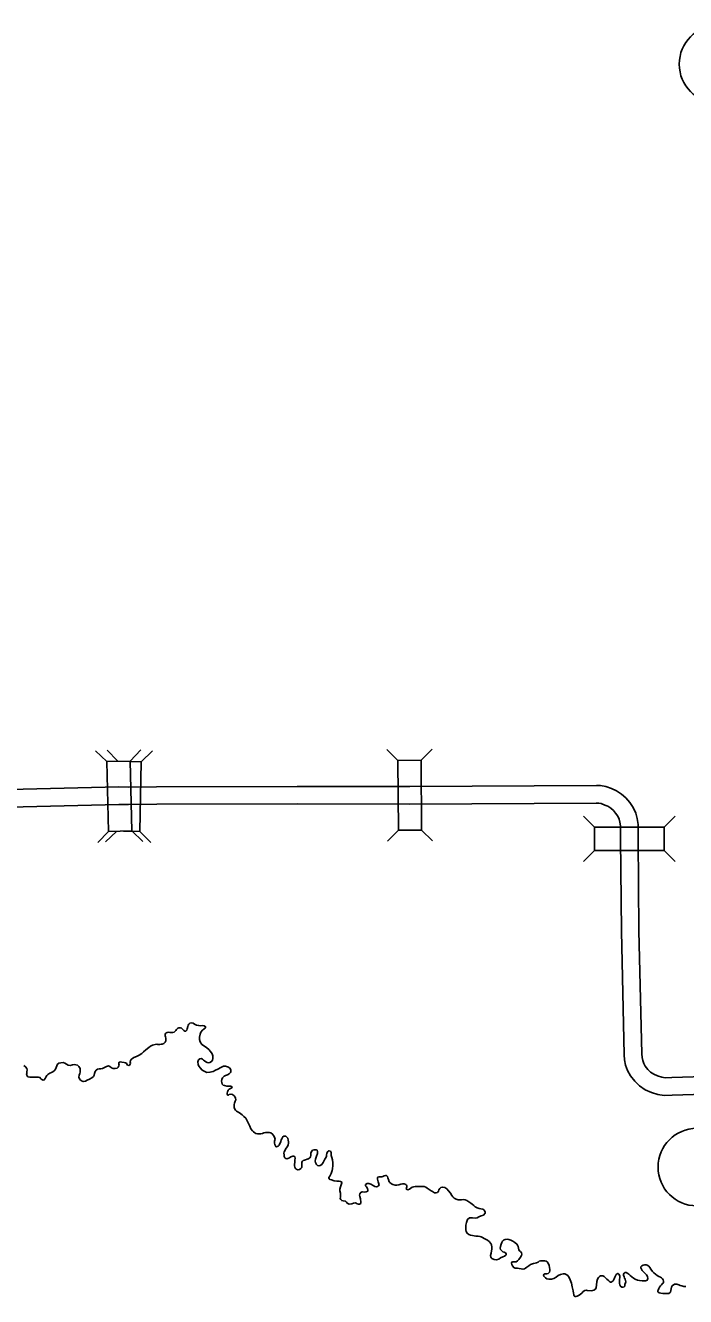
# Model space of a CAD drawing. Extents: x -939622 to -934222, y 1383701 to 1385301.
# Drawn here: x -936464.6 to -936430.9, y 1384432.1 to 1384497.1 of the extents above; entities that cross this region are included whole.
import ezdxf

# ---------------------------------------------------------------- set-up
doc = ezdxf.new("R2010")
doc.units = 0
for name, color, linetype in [('15', 7, 'Continuous'), ('2', 7, 'Continuous'), ('20', 7, 'Continuous'), ('27', 7, 'Continuous')]:
    doc.layers.add(name, color=color, linetype=linetype)

msp = doc.modelspace()

# ---------------------------------------------------------------- linework, layer by layer
at = {"layer": '15'}
for points in [[(-936465.428, 1384458.048), (-936459.836, 1384458.183), (-936459.335, 1384458.174), (-936457.907, 1384458.191), (-936450.723, 1384458.208)], [(-936450.722, 1384458.208), (-936444.97, 1384458.207), (-936435.438, 1384458.255), (-936435.229, 1384458.253), (-936434.946, 1384458.195), (-936434.667, 1384458.092), (-936434.417, 1384457.986), (-936434.152, 1384457.807), (-936433.926, 1384457.618), (-936433.733, 1384457.39), (-936433.559, 1384457.129), (-936433.428, 1384456.847), (-936433.346, 1384456.565), (-936433.308, 1384456.256), (-936433.308, 1384455.529), (-936433.262, 1384450.825), (-936433.115, 1384444.533), (-936433.101, 1384444.354), (-936433.07, 1384444.191), (-936433.02, 1384444.052), (-936432.942, 1384443.91), (-936432.811, 1384443.747), (-936432.667, 1384443.605), (-936432.507, 1384443.496), (-936432.307, 1384443.411), (-936432.098, 1384443.341), (-936431.919, 1384443.318), (-936431.586, 1384443.322), (-936425.629, 1384443.512)], [(-936465.412, 1384457.149), (-936459.834, 1384457.283), (-936459.338, 1384457.274), (-936457.9, 1384457.291), (-936450.721, 1384457.308)], [(-936450.722, 1384457.308), (-936444.968, 1384457.307), (-936435.441, 1384457.355), (-936435.325, 1384457.354), (-936435.193, 1384457.326), (-936434.999, 1384457.255), (-936434.849, 1384457.191), (-936434.693, 1384457.087), (-936434.563, 1384456.978), (-936434.453, 1384456.847), (-936434.346, 1384456.688), (-936434.274, 1384456.531), (-936434.231, 1384456.383), (-936434.208, 1384456.2), (-936434.208, 1384455.525), (-936434.162, 1384450.81), (-936434.014, 1384444.486), (-936433.994, 1384444.234), (-936433.941, 1384443.953), (-936433.843, 1384443.681), (-936433.694, 1384443.408), (-936433.478, 1384443.141), (-936433.241, 1384442.907), (-936432.942, 1384442.704), (-936432.627, 1384442.568), (-936432.298, 1384442.459), (-936431.971, 1384442.418), (-936431.567, 1384442.422), (-936425.602, 1384442.613)]]:
    msp.add_lwpolyline(points, dxfattribs=at)
at = {"layer": '2'}
for points in [[(-936459.282, 1384443.963), (-936459.247, 1384444.009), (-936459.24, 1384444.063), (-936459.25, 1384444.108), (-936459.234, 1384444.19), (-936459.18, 1384444.27), (-936459.071, 1384444.345), (-936458.938, 1384444.401), (-936458.793, 1384444.471), (-936458.66, 1384444.556), (-936458.57, 1384444.64), (-936458.462, 1384444.752), (-936458.307, 1384444.871), (-936458.21, 1384444.934), (-936458.109, 1384444.982), (-936457.972, 1384445.016), (-936457.894, 1384445.025), (-936457.837, 1384445.015), (-936457.738, 1384445.015), (-936457.678, 1384445.025), (-936457.613, 1384445.036), (-936457.542, 1384445.075), (-936457.472, 1384445.134), (-936457.438, 1384445.198), (-936457.431, 1384445.286), (-936457.433, 1384445.343), (-936457.447, 1384445.405), (-936457.464, 1384445.465), (-936457.465, 1384445.525), (-936457.452, 1384445.58), (-936457.42, 1384445.614), (-936457.373, 1384445.636), (-936457.304, 1384445.647), (-936457.232, 1384445.635), (-936457.165, 1384445.625), (-936457.081, 1384445.624), (-936457.007, 1384445.653), (-936456.926, 1384445.731), (-936456.894, 1384445.78), (-936456.827, 1384445.851), (-936456.771, 1384445.868), (-936456.699, 1384445.873), (-936456.626, 1384445.855), (-936456.574, 1384445.796), (-936456.512, 1384445.738), (-936456.457, 1384445.7), (-936456.406, 1384445.699), (-936456.362, 1384445.748), (-936456.343, 1384445.821), (-936456.308, 1384445.939), (-936456.295, 1384445.997), (-936456.266, 1384446.049), (-936456.211, 1384446.102), (-936456.13, 1384446.122), (-936456.037, 1384446.11), (-936455.964, 1384446.058), (-936455.863, 1384446.01), (-936455.754, 1384445.983), (-936455.67, 1384445.977), (-936455.572, 1384445.992), (-936455.475, 1384445.977), (-936455.398, 1384445.922), (-936455.406, 1384445.874), (-936455.474, 1384445.824), (-936455.552, 1384445.752), (-936455.642, 1384445.65), (-936455.684, 1384445.537), (-936455.707, 1384445.389), (-936455.709, 1384445.266), (-936455.681, 1384445.147), (-936455.594, 1384445.023), (-936455.456, 1384444.925), (-936455.345, 1384444.85), (-936455.238, 1384444.754), (-936455.151, 1384444.663), (-936455.072, 1384444.546), (-936455.03, 1384444.442), (-936455.026, 1384444.297), (-936455.041, 1384444.213), (-936455.096, 1384444.139), (-936455.182, 1384444.088), (-936455.253, 1384444.086), (-936455.326, 1384444.102), (-936455.393, 1384444.136), (-936455.454, 1384444.176), (-936455.503, 1384444.22), (-936455.565, 1384444.269), (-936455.629, 1384444.297), (-936455.695, 1384444.292), (-936455.765, 1384444.23), (-936455.795, 1384444.129), (-936455.779, 1384443.998), (-936455.743, 1384443.905), (-936455.668, 1384443.815), (-936455.597, 1384443.72), (-936455.514, 1384443.666), (-936455.441, 1384443.635), (-936455.337, 1384443.584), (-936455.182, 1384443.595), (-936455.015, 1384443.642), (-936454.891, 1384443.697)], [(-936464.687, 1384443.942), (-936464.595, 1384443.876), (-936464.526, 1384443.782), (-936464.515, 1384443.716), (-936464.527, 1384443.622), (-936464.542, 1384443.535), (-936464.544, 1384443.487), (-936464.521, 1384443.412), (-936464.478, 1384443.371), (-936464.369, 1384443.345), (-936464.228, 1384443.349), (-936464.054, 1384443.354), (-936463.952, 1384443.354), (-936463.87, 1384443.33), (-936463.817, 1384443.262), (-936463.768, 1384443.222), (-936463.695, 1384443.188), (-936463.642, 1384443.213), (-936463.59, 1384443.284), (-936463.568, 1384443.348), (-936463.519, 1384443.431), (-936463.461, 1384443.484), (-936463.361, 1384443.55), (-936463.272, 1384443.589), (-936463.201, 1384443.615), (-936463.119, 1384443.68), (-936463.07, 1384443.76), (-936463.037, 1384443.845), (-936463.006, 1384443.922), (-936462.964, 1384444.01), (-936462.899, 1384444.066), (-936462.792, 1384444.087), (-936462.672, 1384444.088), (-936462.587, 1384444.058), (-936462.502, 1384444.006), (-936462.422, 1384443.963), (-936462.323, 1384443.951), (-936462.198, 1384443.973), (-936462.117, 1384443.988), (-936462.039, 1384443.981), (-936461.954, 1384443.954), (-936461.874, 1384443.884), (-936461.814, 1384443.783), (-936461.805, 1384443.684), (-936461.812, 1384443.609), (-936461.831, 1384443.536), (-936461.861, 1384443.445), (-936461.873, 1384443.34), (-936461.821, 1384443.23), (-936461.735, 1384443.157), (-936461.653, 1384443.124), (-936461.543, 1384443.145), (-936461.457, 1384443.187), (-936461.333, 1384443.251), (-936461.215, 1384443.321), (-936461.136, 1384443.383), (-936461.096, 1384443.456), (-936461.084, 1384443.538), (-936461.042, 1384443.639), (-936460.987, 1384443.706), (-936460.919, 1384443.754), (-936460.824, 1384443.778), (-936460.749, 1384443.777), (-936460.662, 1384443.795), (-936460.562, 1384443.84), (-936460.471, 1384443.9), (-936460.369, 1384443.921), (-936460.296, 1384443.884), (-936460.207, 1384443.817), (-936460.122, 1384443.793), (-936460.035, 1384443.787), (-936459.919, 1384443.814), (-936459.864, 1384443.864), (-936459.821, 1384443.956), (-936459.826, 1384444.013), (-936459.831, 1384444.067), (-936459.814, 1384444.109), (-936459.745, 1384444.126), (-936459.676, 1384444.107), (-936459.555, 1384444.09), (-936459.495, 1384444.086), (-936459.449, 1384444.054), (-936459.427, 1384444.004), (-936459.383, 1384443.957), (-936459.323, 1384443.947), (-936459.282, 1384443.963)], [(-936454.891, 1384443.697), (-936454.77, 1384443.761), (-936454.628, 1384443.84), (-936454.489, 1384443.902), (-936454.378, 1384443.914), (-936454.227, 1384443.865), (-936454.147, 1384443.792), (-936454.117, 1384443.711), (-936454.106, 1384443.643), (-936454.131, 1384443.579), (-936454.193, 1384443.52), (-936454.284, 1384443.466), (-936454.382, 1384443.433), (-936454.459, 1384443.4), (-936454.546, 1384443.316), (-936454.577, 1384443.219), (-936454.586, 1384443.15), (-936454.575, 1384443.066), (-936454.552, 1384442.997), (-936454.505, 1384442.945), (-936454.442, 1384442.917), (-936454.315, 1384442.89), (-936454.198, 1384442.885), (-936454.11, 1384442.879), (-936454.059, 1384442.859), (-936454.052, 1384442.826), (-936454.069, 1384442.799), (-936454.128, 1384442.764), (-936454.199, 1384442.729), (-936454.254, 1384442.679), (-936454.274, 1384442.636), (-936454.288, 1384442.59), (-936454.295, 1384442.524), (-936454.302, 1384442.479), (-936454.274, 1384442.431), (-936454.244, 1384442.426), (-936454.229, 1384442.433), (-936454.191, 1384442.461), (-936454.102, 1384442.485), (-936454.026, 1384442.457), (-936453.946, 1384442.39), (-936453.89, 1384442.32), (-936453.87, 1384442.275), (-936453.865, 1384442.191), (-936453.884, 1384442.116), (-936453.92, 1384442.018), (-936453.941, 1384441.942), (-936453.948, 1384441.873), (-936453.94, 1384441.795), (-936453.907, 1384441.712), (-936453.873, 1384441.659), (-936453.817, 1384441.606), (-936453.665, 1384441.53), (-936453.539, 1384441.425), (-936453.44, 1384441.344), (-936453.354, 1384441.251), (-936453.275, 1384441.121), (-936453.211, 1384440.984), (-936453.144, 1384440.848), (-936453.083, 1384440.714), (-936453.001, 1384440.603), (-936452.955, 1384440.553), (-936452.887, 1384440.498), (-936452.829, 1384440.469), (-936452.745, 1384440.445), (-936452.658, 1384440.448), (-936452.583, 1384440.453), (-936452.502, 1384440.473), (-936452.422, 1384440.494), (-936452.33, 1384440.521), (-936452.228, 1384440.527), (-936452.147, 1384440.52), (-936452.074, 1384440.496), (-936451.982, 1384440.441), (-936451.926, 1384440.365), (-936451.882, 1384440.276), (-936451.855, 1384440.174), (-936451.876, 1384440.075), (-936451.878, 1384439.972), (-936451.858, 1384439.898), (-936451.836, 1384439.841), (-936451.807, 1384439.797), (-936451.771, 1384439.783), (-936451.697, 1384439.818), (-936451.645, 1384439.877), (-936451.56, 1384440.066), (-936451.533, 1384440.145), (-936451.501, 1384440.203), (-936451.473, 1384440.261), (-936451.45, 1384440.301), (-936451.406, 1384440.326), (-936451.346, 1384440.337), (-936451.295, 1384440.324), (-936451.249, 1384440.277), (-936451.208, 1384440.224), (-936451.178, 1384440.135), (-936451.16, 1384440.036), (-936451.158, 1384439.97), (-936451.18, 1384439.882), (-936451.219, 1384439.8), (-936451.277, 1384439.723)], [(-936451.277, 1384439.723), (-936451.311, 1384439.668), (-936451.357, 1384439.582), (-936451.385, 1384439.527), (-936451.401, 1384439.463), (-936451.396, 1384439.379), (-936451.381, 1384439.29), (-936451.358, 1384439.23), (-936451.309, 1384439.187), (-936451.249, 1384439.173), (-936451.192, 1384439.187), (-936451.121, 1384439.222), (-936451.047, 1384439.267), (-936450.953, 1384439.306), (-936450.905, 1384439.31), (-936450.881, 1384439.308), (-936450.841, 1384439.276), (-936450.833, 1384439.21), (-936450.839, 1384439.111), (-936450.851, 1384439.005), (-936450.865, 1384438.884), (-936450.86, 1384438.812), (-936450.849, 1384438.755), (-936450.811, 1384438.687), (-936450.78, 1384438.652), (-936450.683, 1384438.61), (-936450.596, 1384438.634), (-936450.541, 1384438.675), (-936450.491, 1384438.727), (-936450.482, 1384438.815), (-936450.491, 1384438.926), (-936450.478, 1384439.001), (-936450.444, 1384439.057), (-936450.409, 1384439.094), (-936450.356, 1384439.11), (-936450.293, 1384439.13), (-936450.216, 1384439.151), (-936450.13, 1384439.171)], [(-936450.216, 1384439.151), (-936450.124, 1384439.192), (-936450.08, 1384439.217), (-936450.048, 1384439.269), (-936450.026, 1384439.351), (-936450.017, 1384439.459), (-936450.006, 1384439.508), (-936449.981, 1384439.563), (-936449.94, 1384439.618), (-936449.869, 1384439.641), (-936449.761, 1384439.638), (-936449.706, 1384439.612), (-936449.677, 1384439.55), (-936449.69, 1384439.444), (-936449.74, 1384439.307), (-936449.787, 1384439.162), (-936449.797, 1384439.053), (-936449.786, 1384438.978), (-936449.729, 1384438.886), (-936449.677, 1384438.837), (-936449.613, 1384438.814), (-936449.545, 1384438.837), (-936449.471, 1384438.887), (-936449.399, 1384438.985), (-936449.362, 1384439.055), (-936449.313, 1384439.153), (-936449.244, 1384439.257), (-936449.227, 1384439.303), (-936449.217, 1384439.372), (-936449.201, 1384439.445), (-936449.184, 1384439.502), (-936449.161, 1384439.542), (-936449.123, 1384439.576), (-936449.091, 1384439.586), (-936449.021, 1384439.558), (-936448.983, 1384439.493), (-936448.988, 1384439.429), (-936448.982, 1384439.348), (-936448.944, 1384439.235), (-936448.911, 1384439.128), (-936448.904, 1384438.968), (-936448.906, 1384438.827), (-936448.926, 1384438.67), (-936448.941, 1384438.57), (-936448.983, 1384438.419), (-936449.048, 1384438.282), (-936449.098, 1384438.226), (-936449.108, 1384438.178), (-936449.056, 1384438.125), (-936448.962, 1384438.094), (-936448.841, 1384438.049), (-936448.697, 1384438.032), (-936448.57, 1384438.024), (-936448.507, 1384438.019), (-936448.462, 1384437.996), (-936448.442, 1384437.943), (-936448.47, 1384437.84), (-936448.512, 1384437.742), (-936448.539, 1384437.621), (-936448.537, 1384437.531), (-936448.507, 1384437.421), (-936448.507, 1384437.312), (-936448.517, 1384437.213), (-936448.524, 1384437.152), (-936448.501, 1384437.087), (-936448.443, 1384437.043), (-936448.368, 1384437.03), (-936448.278, 1384437.017), (-936448.253, 1384437.009), (-936448.207, 1384436.962), (-936448.161, 1384436.903), (-936448.064, 1384436.861), (-936447.932, 1384436.873), (-936447.846, 1384436.903), (-936447.768, 1384436.917), (-936447.717, 1384436.906), (-936447.665, 1384436.874), (-936447.596, 1384436.855), (-936447.536, 1384436.86), (-936447.474, 1384436.894), (-936447.467, 1384436.964), (-936447.492, 1384437.123), (-936447.522, 1384437.242), (-936447.541, 1384437.311), (-936447.528, 1384437.377), (-936447.473, 1384437.454), (-936447.402, 1384437.495), (-936447.3, 1384437.474), (-936447.198, 1384437.482), (-936447.121, 1384437.526), (-936447.107, 1384437.578), (-936447.136, 1384437.655), (-936447.18, 1384437.735), (-936447.215, 1384437.777), (-936447.236, 1384437.812), (-936447.229, 1384437.858), (-936447.152, 1384437.905), (-936447.068, 1384437.907), (-936446.965, 1384437.877), (-936446.834, 1384437.808), (-936446.749, 1384437.756)], [(-936446.749, 1384437.756), (-936446.674, 1384437.746), (-936446.623, 1384437.756), (-936446.561, 1384437.794), (-936446.541, 1384437.843), (-936446.546, 1384437.903), (-936446.584, 1384437.998), (-936446.604, 1384438.061), (-936446.624, 1384438.135), (-936446.622, 1384438.195), (-936446.597, 1384438.241), (-936446.537, 1384438.258), (-936446.456, 1384438.251), (-936446.393, 1384438.25), (-936446.339, 1384438.266), (-936446.274, 1384438.301), (-936446.206, 1384438.324), (-936446.155, 1384438.316), (-936446.112, 1384438.275), (-936446.083, 1384438.204), (-936446.046, 1384438.066), (-936446.039, 1384438.03), (-936445.99, 1384437.966), (-936445.91, 1384437.895), (-936445.831, 1384437.855), (-936445.716, 1384437.834), (-936445.635, 1384437.831), (-936445.537, 1384437.845), (-936445.427, 1384437.878), (-936445.346, 1384437.892), (-936445.253, 1384437.889), (-936445.177, 1384437.855), (-936445.134, 1384437.826), (-936445.119, 1384437.793), (-936445.12, 1384437.739), (-936445.14, 1384437.699), (-936445.151, 1384437.654), (-936445.132, 1384437.615), (-936445.074, 1384437.596), (-936444.991, 1384437.625), (-936444.918, 1384437.675), (-936444.841, 1384437.722), (-936444.767, 1384437.748), (-936444.692, 1384437.765), (-936444.617, 1384437.761), (-936444.53, 1384437.757), (-936444.431, 1384437.763), (-936444.338, 1384437.766), (-936444.239, 1384437.753), (-936444.157, 1384437.719), (-936444.078, 1384437.667), (-936443.98, 1384437.607), (-936443.882, 1384437.543), (-936443.815, 1384437.5), (-936443.703, 1384437.436), (-936443.628, 1384437.429), (-936443.559, 1384437.455), (-936443.51, 1384437.514), (-936443.485, 1384437.581), (-936443.439, 1384437.657), (-936443.377, 1384437.713), (-936443.288, 1384437.733), (-936443.176, 1384437.706), (-936443.075, 1384437.637), (-936442.995, 1384437.539), (-936442.895, 1384437.413), (-936442.824, 1384437.306), (-936442.771, 1384437.226), (-936442.697, 1384437.162), (-936442.603, 1384437.114), (-936442.5, 1384437.08), (-936442.422, 1384437.07), (-936442.326, 1384437.085), (-936442.221, 1384437.091), (-936442.134, 1384437.075), (-936442.061, 1384437.041), (-936441.949, 1384436.981), (-936441.854, 1384436.914), (-936441.789, 1384436.855), (-936441.701, 1384436.786), (-936441.627, 1384436.727), (-936441.521, 1384436.664), (-936441.427, 1384436.627), (-936441.339, 1384436.615), (-936441.243, 1384436.596), (-936441.179, 1384436.559), (-936441.132, 1384436.494), (-936441.116, 1384436.446), (-936441.127, 1384436.395), (-936441.208, 1384436.299), (-936441.327, 1384436.254), (-936441.437, 1384436.206), (-936441.529, 1384436.164), (-936441.633, 1384436.147), (-936441.768, 1384436.152), (-936441.856, 1384436.162), (-936441.924, 1384436.151), (-936442.018, 1384436.079), (-936442.08, 1384435.921), (-936442.104, 1384435.782), (-936442.11, 1384435.665)], [(-936442.11, 1384435.665), (-936442.104, 1384435.544), (-936442.083, 1384435.458), (-936442.045, 1384435.366), (-936441.95, 1384435.299), (-936441.874, 1384435.265), (-936441.763, 1384435.247), (-936441.601, 1384435.227), (-936441.483, 1384435.215), (-936441.39, 1384435.205), (-936441.321, 1384435.183), (-936441.248, 1384435.146), (-936441.169, 1384435.103), (-936441.074, 1384435.057), (-936441.001, 1384435.017), (-936440.916, 1384434.95), (-936440.835, 1384434.85), (-936440.794, 1384434.77), (-936440.776, 1384434.665), (-936440.779, 1384434.548), (-936440.795, 1384434.466), (-936440.82, 1384434.36), (-936440.84, 1384434.239), (-936440.832, 1384434.146), (-936440.773, 1384434.073), (-936440.664, 1384434.021), (-936440.544, 1384434.015), (-936440.428, 1384434.046), (-936440.327, 1384434.105), (-936440.218, 1384434.162), (-936440.135, 1384434.201), (-936440.07, 1384434.248), (-936440.041, 1384434.278), (-936440.039, 1384434.318), (-936440.082, 1384434.362), (-936440.152, 1384434.399), (-936440.212, 1384434.427), (-936440.265, 1384434.474), (-936440.308, 1384434.512), (-936440.329, 1384434.545), (-936440.346, 1384434.601), (-936440.327, 1384434.695), (-936440.297, 1384434.804), (-936440.275, 1384434.895), (-936440.241, 1384434.968), (-936440.177, 1384435.018), (-936440.099, 1384435.05), (-936440.001, 1384435.062), (-936439.913, 1384435.046), (-936439.808, 1384435.013), (-936439.701, 1384434.967), (-936439.604, 1384434.904), (-936439.497, 1384434.816), (-936439.459, 1384434.757), (-936439.434, 1384434.695), (-936439.422, 1384434.599), (-936439.399, 1384434.524), (-936439.362, 1384434.468), (-936439.307, 1384434.43), (-936439.269, 1384434.374), (-936439.253, 1384434.308), (-936439.266, 1384434.233), (-936439.312, 1384434.153), (-936439.398, 1384434.025), (-936439.472, 1384433.957), (-936439.536, 1384433.916), (-936439.599, 1384433.905), (-936439.665, 1384433.909), (-936439.71, 1384433.917), (-936439.752, 1384433.895), (-936439.775, 1384433.849), (-936439.755, 1384433.775), (-936439.72, 1384433.697), (-936439.658, 1384433.615), (-936439.582, 1384433.59), (-936439.465, 1384433.584), (-936439.38, 1384433.562), (-936439.284, 1384433.546), (-936439.191, 1384433.534), (-936439.116, 1384433.548), (-936439.06, 1384433.588), (-936438.992, 1384433.638), (-936438.895, 1384433.707), (-936438.81, 1384433.767), (-936438.748, 1384433.798), (-936438.694, 1384433.815), (-936438.641, 1384433.831), (-936438.572, 1384433.842), (-936438.491, 1384433.865), (-936438.408, 1384433.9), (-936438.352, 1384433.935), (-936438.299, 1384433.955), (-936438.215, 1384433.966), (-936438.14, 1384433.959), (-936438.068, 1384433.958), (-936438.002, 1384433.944), (-936437.947, 1384433.901), (-936437.897, 1384433.848), (-936437.846, 1384433.729), (-936437.834, 1384433.618), (-936437.823, 1384433.522)], [(-936437.823, 1384433.522), (-936437.818, 1384433.456), (-936437.831, 1384433.386), (-936437.863, 1384433.346), (-936437.908, 1384433.321), (-936437.973, 1384433.301), (-936438.027, 1384433.297), (-936438.078, 1384433.296), (-936438.116, 1384433.267), (-936438.133, 1384433.216), (-936438.12, 1384433.174), (-936438.043, 1384433.092), (-936437.963, 1384433.043), (-936437.852, 1384433.019), (-936437.732, 1384433.031), (-936437.613, 1384433.058), (-936437.495, 1384433.127), (-936437.392, 1384433.205), (-936437.276, 1384433.269), (-936437.199, 1384433.283), (-936437.124, 1384433.3), (-936437.049, 1384433.299), (-936436.982, 1384433.264), (-936436.9, 1384433.203), (-936436.829, 1384433.112), (-936436.78, 1384432.987), (-936436.716, 1384432.823), (-936436.672, 1384432.623), (-936436.631, 1384432.431), (-936436.61, 1384432.312), (-936436.596, 1384432.24), (-936436.586, 1384432.201), (-936436.567, 1384432.168), (-936436.552, 1384432.148), (-936436.521, 1384432.133), (-936436.48, 1384432.135), (-936436.414, 1384432.154), (-936436.316, 1384432.199), (-936436.184, 1384432.305), (-936436.108, 1384432.388), (-936436.032, 1384432.45), (-936435.957, 1384432.458), (-936435.903, 1384432.442), (-936435.704, 1384432.429), (-936435.627, 1384432.437), (-936435.561, 1384432.454), (-936435.485, 1384432.513), (-936435.442, 1384432.589), (-936435.427, 1384432.713), (-936435.408, 1384432.912), (-936435.372, 1384433.024), (-936435.329, 1384433.104), (-936435.273, 1384433.162), (-936435.22, 1384433.197), (-936435.169, 1384433.201), (-936435.109, 1384433.194), (-936435.046, 1384433.168), (-936434.975, 1384433.092), (-936434.895, 1384433.022), (-936434.812, 1384432.952), (-936434.76, 1384432.902), (-936434.72, 1384432.87), (-936434.678, 1384432.874), (-936434.581, 1384432.946), (-936434.526, 1384433.038), (-936434.487, 1384433.123), (-936434.461, 1384433.187), (-936434.421, 1384433.254), (-936434.383, 1384433.291), (-936434.344, 1384433.313), (-936434.317, 1384433.305), (-936434.284, 1384433.279), (-936434.246, 1384433.201), (-936434.25, 1384432.919), (-936434.248, 1384432.807), (-936434.233, 1384432.726), (-936434.199, 1384432.661), (-936434.144, 1384432.615), (-936434.077, 1384432.607), (-936434.018, 1384432.63), (-936433.989, 1384432.67), (-936433.984, 1384432.706), (-936433.979, 1384432.751), (-936433.951, 1384432.83), (-936433.94, 1384432.879), (-936433.946, 1384432.963), (-936433.965, 1384433.025), (-936433.996, 1384433.076), (-936434.025, 1384433.15), (-936434.045, 1384433.222), (-936434.047, 1384433.276), (-936434.018, 1384433.328), (-936433.977, 1384433.356), (-936433.911, 1384433.361), (-936433.832, 1384433.318), (-936433.777, 1384433.271), (-936433.706, 1384433.21), (-936433.629, 1384433.149), (-936433.538, 1384433.073), (-936433.458, 1384433.021), (-936433.343, 1384432.973)], [(-936433.343, 1384432.973), (-936433.229, 1384432.955), (-936433.099, 1384432.937), (-936432.991, 1384432.931), (-936432.922, 1384432.93), (-936432.857, 1384432.958), (-936432.828, 1384432.998), (-936432.814, 1384433.059), (-936432.832, 1384433.158), (-936432.879, 1384433.241), (-936432.947, 1384433.308), (-936433.033, 1384433.39), (-936433.092, 1384433.461), (-936433.132, 1384433.526), (-936433.158, 1384433.597), (-936433.163, 1384433.651), (-936433.113, 1384433.71), (-936433.045, 1384433.742), (-936432.964, 1384433.759), (-936432.898, 1384433.755), (-936432.838, 1384433.744), (-936432.765, 1384433.695), (-936432.712, 1384433.615), (-936432.659, 1384433.538), (-936432.566, 1384433.414), (-936432.495, 1384433.344), (-936432.412, 1384433.274), (-936432.333, 1384433.213), (-936432.25, 1384433.164), (-936432.168, 1384433.124), (-936432.104, 1384433.084), (-936432.055, 1384433.034), (-936432.027, 1384432.986), (-936432.01, 1384432.924), (-936432.012, 1384432.873), (-936432.029, 1384432.827), (-936432.069, 1384432.778), (-936432.11, 1384432.735), (-936432.169, 1384432.682), (-936432.212, 1384432.618), (-936432.243, 1384432.542), (-936432.28, 1384432.462), (-936432.3, 1384432.423), (-936432.29, 1384432.381), (-936432.226, 1384432.331), (-936432.144, 1384432.309), (-936432.039, 1384432.294), (-936431.973, 1384432.284), (-936431.901, 1384432.289), (-936431.829, 1384432.285), (-936431.73, 1384432.296), (-936431.654, 1384432.359), (-936431.626, 1384432.438), (-936431.613, 1384432.522), (-936431.591, 1384432.61), (-936431.563, 1384432.689), (-936431.442, 1384432.761), (-936431.334, 1384432.767), (-936431.232, 1384432.74), (-936431.156, 1384432.706), (-936431.071, 1384432.678), (-936430.972, 1384432.656), (-936430.875, 1384432.644)]]:
    msp.add_lwpolyline(points, dxfattribs=at)
at = {"layer": '20'}
for p, q in [((-936460.45, 1384459.473), (-936461.023, 1384460.019)), ((-936459.896, 1384459.506), (-936460.429, 1384460.058)), ((-936459.262, 1384459.502), (-936458.716, 1384460.075)), ((-936458.691, 1384459.467), (-936458.121, 1384460.017)), ((-936445.572, 1384459.536), (-936446.135, 1384460.093)), ((-936444.384, 1384459.542), (-936443.827, 1384460.105)), ((-936458.691, 1384459.467), (-936459.267, 1384459.477)), ((-936458.754, 1384455.904), (-936458.691, 1384459.467)), ((-936435.54, 1384456.121), (-936436.1, 1384456.681)), ((-936431.976, 1384456.121), (-936431.416, 1384456.681)), ((-936459.177, 1384455.939), (-936458.604, 1384455.392)), ((-936445.554, 1384455.972), (-936446.111, 1384455.409)), ((-936444.366, 1384455.978), (-936443.803, 1384455.421)), ((-936460.364, 1384455.91), (-936460.911, 1384455.337)), ((-936459.961, 1384455.906), (-936460.512, 1384455.375)), ((-936459.598, 1384455.919), (-936458.754, 1384455.904)), ((-936458.754, 1384455.904), (-936458.204, 1384455.334)), ((-936435.54, 1384454.933), (-936436.1, 1384454.373)), ((-936431.976, 1384454.933), (-936431.416, 1384454.373))]:
    msp.add_line(p, q, dxfattribs=at)
for points in [[(-936460.45, 1384459.473), (-936460.364, 1384455.91), (-936459.177, 1384455.939), (-936459.262, 1384459.502)], [(-936444.366, 1384455.978), (-936444.384, 1384459.542), (-936445.572, 1384459.536), (-936445.554, 1384455.972)], [(-936431.976, 1384456.121), (-936435.54, 1384456.121), (-936435.54, 1384454.933), (-936431.976, 1384454.933)]]:
    msp.add_lwpolyline(points, close=True, dxfattribs=at)
at = {"layer": '27'}
for centre in [(-936429.225, 1384495.118), (-936430.307, 1384438.752)]:
    msp.add_circle(centre, 1.98, dxfattribs=at)

doc.saveas('drawing.dxf')
